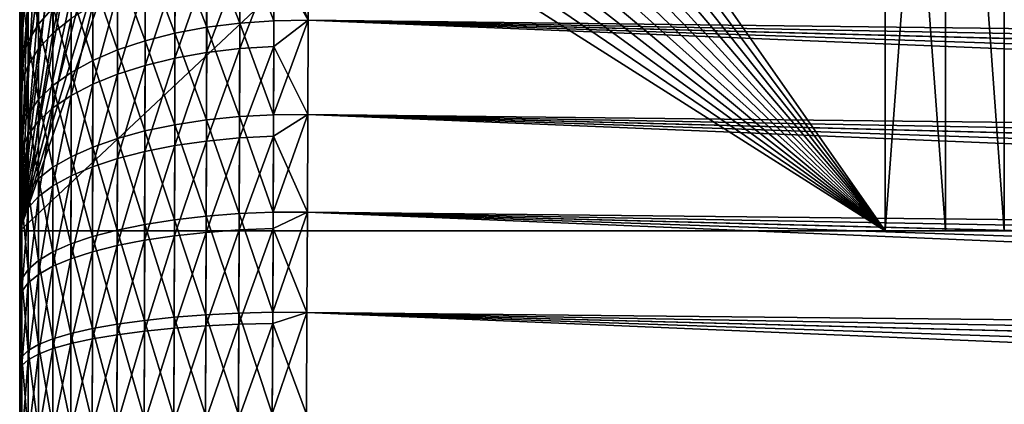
# Model space of a CAD drawing. Header units: metres. Extents: x -2 to 85, y -75 to 96.
# Tile 404 of 444: x -1.5 to 0.266, y 73.189 to 73.879. Entities that reach past the tile are written whole.
import ezdxf

# ---------------------------------------------------------------- set-up
doc = ezdxf.new("R2010")
doc.units = ezdxf.units.M
doc.layers.add('solid_20204500', color=7, linetype='CONTINUOUS')

msp = doc.modelspace()

# ---------------------------------------------------------------- linework, layer by layer
at = {"layer": 'solid_20204500'}
for points in [[(-0.986686, 74.986557, 5.973098), (0.052336, 74.959351, 5.918645), (-1.5, 73.5, 6)], [(-1.053399, 74.983864, 5.976594), (-0.986686, 74.986557, 5.973098), (-1.5, 73.5, 6)], [(-0.986686, 74.986557, -5.973098), (-1.0534, 74.983864, -5.976594), (0.052336, 73.5, -5.918645)], [(-0.986686, 74.986557, -5.973098), (0.052336, 73.5, -5.918645), (0.052336, 74.959351, -5.918645)], [(-1.118712, 74.972427, 5.980018), (-1.053399, 74.983864, 5.976594), (-1.5, 73.5, 6)], [(-1.182203, 74.952354, 5.983345), (-1.118712, 74.972427, 5.980018), (-1.5, 73.5, 6)], [(-1.118709, 74.972427, -5.980017), (-1.182194, 74.952362, -5.983345), (0.052336, 73.5, -5.918645)], [(-1.0534, 74.983864, -5.976594), (-1.118709, 74.972427, -5.980017), (0.052336, 73.5, -5.918645)], [(0.052336, 74.959351, 5.918645), (0.052336, 73.5, 5.918645), (-1.5, 73.5, 6)], [(-1.24244, 74.924011, 5.986502), (-1.182203, 74.952354, 5.983345), (-1.5, 73.5, 6)], [(-1.182194, 74.952362, -5.983345), (-1.242427, 74.924019, -5.986501), (0.052336, 73.5, -5.918645)], [(0.16041, 74.95652, 5.907054), (0.052336, 73.5, 5.918645), (0.052336, 74.959351, 5.918645)], [(0.160363, 73.5, -5.907063), (0.052336, 74.959351, -5.918645), (0.052336, 73.5, -5.918645)], [(0.160363, 73.5, -5.907063), (0.160409, 74.95652, -5.907055), (0.052336, 74.959351, -5.918645)], [(0.160363, 73.5, 5.907063), (0.052336, 73.5, 5.918645), (0.16041, 74.95652, 5.907054)], [(0.265954, 73.5, 5.883989), (0.160363, 73.5, 5.907063), (0.16041, 74.95652, 5.907054)], [(0.160363, 73.5, -5.907063), (0.265954, 73.5, -5.883989), (0.160409, 74.95652, -5.907055)], [(0.265954, 73.5, -5.883989), (0.266029, 74.953758, -5.883968), (0.160409, 74.95652, -5.907055)], [(0.265954, 73.5, 5.883989), (0.16041, 74.95652, 5.907054), (0.266033, 74.953758, 5.883967)], [(0.368849, 73.5, 5.849504), (0.265954, 73.5, 5.883989), (0.266033, 74.953758, 5.883967)], [(0.265954, 73.5, -5.883989), (0.368849, 73.5, -5.849504), (0.266029, 74.953758, -5.883968)], [(-1.298255, 74.888023, 5.989427), (-1.24244, 74.924011, 5.986502), (-1.5, 73.5, 6)], [(-1.242427, 74.924019, -5.986501), (-1.298239, 74.888031, -5.989426), (0.052336, 73.5, -5.918645)], [(-1.348912, 74.844872, 5.992082), (-1.298255, 74.888023, 5.989427), (-1.5, 73.5, 6)], [(-1.298239, 74.888031, -5.989426), (-1.348896, 74.844887, -5.992081), (0.052336, 73.5, -5.918645)], [(-1.393359, 74.795364, 5.994411), (-1.348912, 74.844872, 5.992082), (-1.5, 73.5, 6)], [(-1.348896, 74.844887, -5.992081), (-1.393346, 74.795387, -5.994411), (0.052336, 73.5, -5.918645)], [(-1.430772, 74.740547, 5.996372), (-1.393359, 74.795364, 5.994411), (-1.5, 73.5, 6)], [(-1.393346, 74.795387, -5.994411), (-1.430762, 74.740562, -5.996371), (0.052336, 73.5, -5.918645)], [(-1.460661, 74.681137, 5.997938), (-1.430772, 74.740547, 5.996372), (-1.5, 73.5, 6)], [(-1.430762, 74.740562, -5.996371), (-1.460655, 74.681152, -5.997938), (0.052336, 73.5, -5.918645)], [(-1.482372, 74.618279, 5.999076), (-1.460661, 74.681137, 5.997938), (-1.5, 73.5, 6)], [(-1.460655, 74.681152, -5.997938), (-1.48237, 74.618286, -5.999076), (0.052336, 73.5, -5.918645)], [(-1.495528, 74.553383, 5.999766), (-1.482372, 74.618279, 5.999076), (-1.5, 73.5, 6)], [(-1.48237, 74.618286, -5.999076), (-1.495528, 74.553391, -5.999765), (0.052336, 73.5, -5.918645)], [(-1.495528, 74.553391, -5.999765), (-1.5, 74.486885, -6), (0.052336, 73.5, -5.918645)], [(-1.5, 74.486885, 6), (-1.495528, 74.553383, 5.999766), (-1.5, 73.5, 6)], [(-1.5, 74.486732, 39.49358), (-1.5, 74.486885, 6), (-1.5, 73.5, 6)], [(-1.5, 74.486885, -6), (-1.5, 73.5, -6), (0.052336, 73.5, -5.918645)], [(-1.5, 73.560516, -74.372887), (-1.5, 73.5, -6), (-1.5, 74.486885, -6)], [(-1.5, 73.627815, -74.343109), (-1.5, 73.560516, -74.372887), (-1.5, 74.486885, -6)], [(-1.5, 73.693642, -74.30999), (-1.5, 73.627815, -74.343109), (-1.5, 74.486885, -6)], [(-1.5, 73.757813, -74.273666), (-1.5, 73.693642, -74.30999), (-1.5, 74.486885, -6)], [(-1.5, 73.819962, -74.234329), (-1.5, 73.757813, -74.273666), (-1.5, 74.486885, -6)], [(-1.5, 73.88028, -74.191872), (-1.5, 73.819962, -74.234329), (-1.5, 74.486885, -6)], [(-1.5, 74.486732, 72.987152), (-1.5, 74.486732, 39.49358), (-1.5, 73.5, 6)], [(-1.5, 74.485001, 73.060341), (-1.5, 74.486732, 72.987152), (-1.5, 73.5, 6)], [(-1.5, 74.479675, 73.133217), (-1.5, 74.485001, 73.060341), (-1.5, 73.5, 6)], [(-1.5, 74.470757, 73.205803), (-1.5, 74.479675, 73.133217), (-1.5, 73.5, 6)], [(-1.5, 74.458206, 73.278343), (-1.5, 74.470757, 73.205803), (-1.5, 73.5, 6)], [(-1.5, 74.442078, 73.350494), (-1.5, 74.458206, 73.278343), (-1.5, 73.5, 6)], [(-1.5, 74.422493, 73.421539), (-1.5, 74.442078, 73.350494), (-1.5, 73.5, 6)], [(-1.5, 74.399406, 73.491592), (-1.5, 74.422493, 73.421539), (-1.5, 73.5, 6)], [(-1.5, 74.372887, 73.560516), (-1.5, 74.399406, 73.491592), (-1.5, 73.5, 6)], [(-1.5, 74.343109, 73.627815), (-1.5, 74.372887, 73.560516), (-1.5, 73.5, 6)], [(-1.5, 74.30999, 73.693642), (-1.5, 74.343109, 73.627815), (-1.5, 73.5, 6)], [(-1.5, 74.273666, 73.757813), (-1.5, 74.30999, 73.693642), (-1.5, 73.5, 6)], [(-1.5, 74.234329, 73.819962), (-1.5, 74.273666, 73.757813), (-1.5, 73.5, 6)], [(-1.5, 74.191864, 73.88028), (-1.5, 74.234329, 73.819962), (-1.5, 73.5, 6)], [(-1.5, 74.146484, 73.938484), (-1.5, 74.191864, 73.88028), (-1.5, 73.5, 6)], [(10.220268, 73.747993, -74.392685), (-0.981826, 74.039825, -74.686951), (-0.981482, 74.192375, -74.58242)], [(10.220718, 73.825363, -74.342155), (10.220268, 73.747993, -74.392685), (-0.981482, 74.192375, -74.58242)], [(10.221068, 73.900253, -74.288147), (10.220718, 73.825363, -74.342155), (-0.981482, 74.192375, -74.58242)], [(-1.5, 74.098442, 73.994202), (-1.5, 74.146484, 73.938484), (-1.5, 73.5, 6)], [(-1.5, 74.047585, 74.047607), (-1.5, 74.098442, 73.994202), (-1.5, 73.5, 6)], [(-1.5, 73.994179, 74.098457), (-1.5, 74.047585, 74.047607), (-1.5, 73.5, 6)], [(-1.104698, 74.033585, -74.677383), (-1.105083, 73.873215, -74.766823), (-1.164226, 74.024811, -74.663208)], [(-1.043988, 73.877342, -74.775116), (-1.105083, 73.873215, -74.766823), (-1.104698, 74.033585, -74.677383)], [(-1.043559, 74.038437, -74.685226), (-1.043988, 73.877342, -74.775116), (-1.104698, 74.033585, -74.677383)], [(-0.982339, 73.878242, -74.776962), (-1.043988, 73.877342, -74.775116), (-1.043559, 74.038437, -74.685226)], [(-0.982339, 73.878242, 74.776962), (-0.981826, 74.039833, 74.686951), (-1.043687, 73.985687, 74.71682)], [(-0.981826, 74.039825, -74.686951), (-0.982339, 73.878242, -74.776962), (-1.043559, 74.038437, -74.685226)], [(10.220251, 73.745155, 74.39444), (-0.981826, 74.039833, 74.686951), (-0.982339, 73.878242, 74.776962)], [(10.21907, 73.586403, -74.482903), (-0.982339, 73.878242, -74.776962), (-0.981826, 74.039825, -74.686951)], [(10.220705, 73.822639, 74.344017), (10.221059, 73.897675, 74.290092), (-0.981826, 74.039833, 74.686951)], [(10.220251, 73.745155, 74.39444), (10.220705, 73.822639, 74.344017), (-0.981826, 74.039833, 74.686951)], [(10.219718, 73.668297, -74.439636), (10.21907, 73.586403, -74.482903), (-0.981826, 74.039825, -74.686951)], [(10.220268, 73.747993, -74.392685), (10.219718, 73.668297, -74.439636), (-0.981826, 74.039825, -74.686951)], [(-1.407549, 74.012909, 74.452156), (-1.440214, 73.982811, 74.409149), (-1.440265, 73.855072, 74.49054)], [(-1.407627, 73.88131, 74.535995), (-1.407549, 74.012909, 74.452156), (-1.440265, 73.855072, 74.49054)], [(-1.164226, 74.024811, -74.663208), (-1.164565, 73.865768, -74.751869), (-1.221219, 74.012215, -74.642868)], [(-1.105083, 73.873215, -74.766823), (-1.164565, 73.865768, -74.751869), (-1.164226, 74.024811, -74.663208)], [(-1.466128, 73.999443, -74.327705), (-1.466154, 73.871414, -74.415398), (-1.484879, 73.963951, -74.280701)], [(-1.440244, 73.90094, -74.463097), (-1.466154, 73.871414, -74.415398), (-1.466128, 73.999443, -74.327705)], [(-1.274835, 73.99601, -74.616692), (-1.275075, 73.84137, -74.70285), (-1.324278, 73.976471, -74.585121)], [(-1.221509, 73.855095, -74.730423), (-1.275075, 73.84137, -74.70285), (-1.274835, 73.99601, -74.616692)], [(-1.221219, 74.012215, -74.642868), (-1.221509, 73.855095, -74.730423), (-1.274835, 73.99601, -74.616692)], [(-1.164565, 73.865768, -74.751869), (-1.221509, 73.855095, -74.730423), (-1.221219, 74.012215, -74.642868)], [(-1.5, 73.938461, 74.1465), (-1.5, 73.994179, 74.098457), (-1.5, 73.5, 6)], [(-1.440214, 73.982811, 74.409149), (-1.466137, 73.95063, 74.36319), (-1.466166, 73.827034, 74.441956)], [(-1.440265, 73.855072, 74.49054), (-1.440214, 73.982811, 74.409149), (-1.466166, 73.827034, 74.441956)], [(-1.104812, 73.981071, 74.708824), (-1.164327, 73.972733, 74.694382), (-1.164678, 73.820229, 74.773834)], [(-1.105212, 73.827293, 74.788986), (-1.104812, 73.981071, 74.708824), (-1.164678, 73.820229, 74.773834)], [(-1.043687, 73.985687, 74.71682), (-1.104812, 73.981071, 74.708824), (-1.105212, 73.827293, 74.788986)], [(-1.044131, 73.831215, 74.797394), (-1.043687, 73.985687, 74.71682), (-1.105212, 73.827293, 74.788986)], [(-0.982339, 73.878242, 74.776962), (-1.043687, 73.985687, 74.71682), (-1.044131, 73.831215, 74.797394)], [(-1.484879, 73.963951, -74.280701), (-1.484891, 73.840424, -74.365334), (-1.496234, 73.927338, -74.232201)], [(-1.466154, 73.871414, -74.415398), (-1.484891, 73.840424, -74.365334), (-1.484879, 73.963951, -74.280701)], [(-1.324278, 73.976471, -74.585121), (-1.324469, 73.824821, -74.669609), (-1.368755, 73.953873, -74.548622)], [(-1.275075, 73.84137, -74.70285), (-1.324469, 73.824821, -74.669609), (-1.324278, 73.976471, -74.585121)], [(-1.221306, 73.960762, 74.673645), (-1.274907, 73.945374, 74.64698), (-1.275156, 73.797081, 74.72419)], [(-1.221606, 73.810104, 74.752113), (-1.221306, 73.960762, 74.673645), (-1.275156, 73.797081, 74.72419)], [(-1.164327, 73.972733, 74.694382), (-1.221306, 73.960762, 74.673645), (-1.221606, 73.810104, 74.752113)], [(-1.164678, 73.820229, 74.773834), (-1.164327, 73.972733, 74.694382), (-1.221606, 73.810104, 74.752113)], [(-1.466137, 73.95063, 74.36319), (-1.484883, 73.916855, 74.314941), (-1.484896, 73.797607, 74.390968)], [(-1.466166, 73.827034, 74.441956), (-1.466137, 73.95063, 74.36319), (-1.484896, 73.797607, 74.390968)], [(-1.368755, 73.953873, -74.548622), (-1.3689, 73.805687, -74.631172), (-1.407595, 73.928558, -74.507729)], [(-1.324469, 73.824821, -74.669609), (-1.3689, 73.805687, -74.631172), (-1.368755, 73.953873, -74.548622)], [(-1.274907, 73.945374, 74.64698), (-1.324335, 73.926811, 74.61483), (-1.324533, 73.781395, 74.690536)], [(-1.275156, 73.797081, 74.72419), (-1.274907, 73.945374, 74.64698), (-1.324533, 73.781395, 74.690536)], [(-1.5, 73.880264, 74.191887), (-1.5, 73.938461, 74.1465), (-1.5, 73.5, 6)], [(-1.496234, 73.927338, -74.232201), (-1.496237, 73.808449, -74.313675), (-1.5, 73.88028, -74.191872)], [(-1.484891, 73.840424, -74.365334), (-1.496237, 73.808449, -74.313675), (-1.496234, 73.927338, -74.232201)], [(-1.407595, 73.928558, -74.507729), (-1.407699, 73.784264, -74.588127), (-1.440244, 73.90094, -74.463097)], [(-1.3689, 73.805687, -74.631172), (-1.407699, 73.784264, -74.588127), (-1.407595, 73.928558, -74.507729)], [(-1.324335, 73.926811, 74.61483), (-1.368799, 73.90535, 74.577644), (-1.368949, 73.76326, 74.651627)], [(-1.324533, 73.781395, 74.690536), (-1.324335, 73.926811, 74.61483), (-1.368949, 73.76326, 74.651627)], [(-1.484883, 73.916855, 74.314941), (-1.496235, 73.882011, 74.265167), (-1.496239, 73.767242, 74.338356)], [(-1.484896, 73.797607, 74.390968), (-1.484883, 73.916855, 74.314941), (-1.496239, 73.767242, 74.338356)], [(-1.440244, 73.90094, -74.463097), (-1.440312, 73.76088, -74.541153), (-1.466154, 73.871414, -74.415398)], [(-1.407699, 73.784264, -74.588127), (-1.440312, 73.76088, -74.541153), (-1.440244, 73.90094, -74.463097)], [(-1.368799, 73.90535, 74.577644), (-1.407627, 73.88131, 74.535995), (-1.407734, 73.742943, 74.60804)], [(-1.368949, 73.76326, 74.651627), (-1.368799, 73.90535, 74.577644), (-1.407734, 73.742943, 74.60804)], [(-1.496235, 73.882011, 74.265167), (-1.5, 73.880264, 74.191887), (-1.5, 73.819946, 74.234344)], [(-1.496235, 73.882011, 74.265167), (-1.5, 73.819946, 74.234344), (-1.5, 73.75779, 74.273682)], [(-1.496239, 73.767242, 74.338356), (-1.496235, 73.882011, 74.265167), (-1.5, 73.75779, 74.273682)], [(-1.496237, 73.808449, -74.313675), (-1.5, 73.819962, -74.234329), (-1.5, 73.88028, -74.191872)], [(-1.5, 73.819946, 74.234344), (-1.5, 73.880264, 74.191887), (-1.5, 73.5, 6)], [(-1.407627, 73.88131, 74.535995), (-1.440265, 73.855072, 74.49054), (-1.440335, 73.720772, 74.560486)], [(-1.407734, 73.742943, 74.60804), (-1.407627, 73.88131, 74.535995), (-1.440335, 73.720772, 74.560486)], [(-1.105083, 73.873215, -74.766823), (-1.105592, 73.705284, -74.840996), (-1.164565, 73.865768, -74.751869)], [(-1.044554, 73.708656, -74.849686), (-1.105592, 73.705284, -74.840996), (-1.105083, 73.873215, -74.766823)], [(-1.043988, 73.877342, -74.775116), (-1.044554, 73.708656, -74.849686), (-1.105083, 73.873215, -74.766823)], [(-0.982339, 73.878242, -74.776962), (-1.044554, 73.708656, -74.849686), (-1.043988, 73.877342, -74.775116)], [(-0.982339, 73.878242, -74.776962), (-0.983001, 73.709045, -74.851646), (-1.044554, 73.708656, -74.849686)], [(-0.983001, 73.709045, 74.851646), (-0.982339, 73.878242, 74.776962), (-1.044131, 73.831215, 74.797394)], [(10.219048, 73.583488, 74.48436), (-0.982339, 73.878242, 74.776962), (-0.983001, 73.709045, 74.851646)], [(10.217485, 73.417038, -74.557854), (-0.983001, 73.709045, -74.851646), (-0.982339, 73.878242, -74.776962)], [(10.219698, 73.665398, 74.441254), (10.220251, 73.745155, 74.39444), (-0.982339, 73.878242, 74.776962)], [(10.219048, 73.583488, 74.48436), (10.219698, 73.665398, 74.441254), (-0.982339, 73.878242, 74.776962)], [(10.218326, 73.502556, -74.522354), (10.217485, 73.417038, -74.557854), (-0.982339, 73.878242, -74.776962)], [(10.21907, 73.586403, -74.482903), (10.218326, 73.502556, -74.522354), (-0.982339, 73.878242, -74.776962)], [(-1.466154, 73.871414, -74.415398), (-1.466193, 73.735893, -74.490944), (-1.484891, 73.840424, -74.365334)], [(-1.440265, 73.855072, 74.49054), (-1.466166, 73.827034, 74.441956), (-1.466206, 73.69709, 74.509666)], [(-1.440335, 73.720772, 74.560486), (-1.440265, 73.855072, 74.49054), (-1.466206, 73.69709, 74.509666)], [(-1.440312, 73.76088, -74.541153), (-1.466193, 73.735893, -74.490944), (-1.466154, 73.871414, -74.415398)], [(-1.221509, 73.855095, -74.730423), (-1.221891, 73.690575, -74.803009), (-1.275075, 73.84137, -74.70285)], [(-1.165012, 73.699242, -74.825378), (-1.221891, 73.690575, -74.803009), (-1.221509, 73.855095, -74.730423)], [(-1.164565, 73.865768, -74.751869), (-1.165012, 73.699242, -74.825378), (-1.221509, 73.855095, -74.730423)], [(-1.105592, 73.705284, -74.840996), (-1.165012, 73.699242, -74.825378), (-1.164565, 73.865768, -74.751869)], [(-1.484891, 73.840424, -74.365334), (-1.484908, 73.709671, -74.438255), (-1.496237, 73.808449, -74.313675)], [(-1.466193, 73.735893, -74.490944), (-1.484908, 73.709671, -74.438255), (-1.484891, 73.840424, -74.365334)], [(-1.275075, 73.84137, -74.70285), (-1.275392, 73.679443, -74.774269), (-1.324469, 73.824821, -74.669609)], [(-1.221891, 73.690575, -74.803009), (-1.275392, 73.679443, -74.774269), (-1.275075, 73.84137, -74.70285)], [(-1.496237, 73.808449, -74.313675), (-1.5, 73.757813, -74.273666), (-1.5, 73.819962, -74.234329)], [(-1.5, 73.75779, 74.273682), (-1.5, 73.819946, 74.234344), (-1.5, 73.5, 6)], [(-1.466166, 73.827034, 74.441956), (-1.484896, 73.797607, 74.390968), (-1.484915, 73.672226, 74.456322)], [(-1.466206, 73.69709, 74.509666), (-1.466166, 73.827034, 74.441956), (-1.484915, 73.672226, 74.456322)], [(-1.324469, 73.824821, -74.669609), (-1.324721, 73.666031, -74.739632), (-1.3689, 73.805687, -74.631172)], [(-1.275392, 73.679443, -74.774269), (-1.324721, 73.666031, -74.739632), (-1.324469, 73.824821, -74.669609)], [(-1.164678, 73.820229, 74.773834), (-1.221606, 73.810104, 74.752113), (-1.221988, 73.65316, 74.817017)], [(-1.165126, 73.661369, 74.839569), (-1.164678, 73.820229, 74.773834), (-1.221988, 73.65316, 74.817017)], [(-1.105212, 73.827293, 74.788986), (-1.164678, 73.820229, 74.773834), (-1.165126, 73.661369, 74.839569)], [(-1.105722, 73.667099, 74.855316), (-1.105212, 73.827293, 74.788986), (-1.165126, 73.661369, 74.839569)], [(-1.044131, 73.831215, 74.797394), (-1.105212, 73.827293, 74.788986), (-1.105722, 73.667099, 74.855316)], [(-1.044698, 73.670288, 74.86409), (-1.044131, 73.831215, 74.797394), (-1.105722, 73.667099, 74.855316)], [(-0.983001, 73.709045, 74.851646), (-1.044131, 73.831215, 74.797394), (-1.044698, 73.670288, 74.86409)], [(-1.496237, 73.808449, -74.313675), (-1.496242, 73.68261, -74.383888), (-1.5, 73.757813, -74.273666)], [(-1.484908, 73.709671, -74.438255), (-1.496242, 73.68261, -74.383888), (-1.496237, 73.808449, -74.313675)], [(-1.3689, 73.805687, -74.631172), (-1.369092, 73.650528, -74.6996), (-1.407699, 73.784264, -74.588127)], [(-1.324721, 73.666031, -74.739632), (-1.369092, 73.650528, -74.6996), (-1.3689, 73.805687, -74.631172)], [(-1.221606, 73.810104, 74.752113), (-1.275156, 73.797081, 74.72419), (-1.275472, 73.642624, 74.788048)], [(-1.221988, 73.65316, 74.817017), (-1.221606, 73.810104, 74.752113), (-1.275472, 73.642624, 74.788048)], [(-1.484896, 73.797607, 74.390968), (-1.496239, 73.767242, 74.338356), (-1.496243, 73.646576, 74.401291)], [(-1.484915, 73.672226, 74.456322), (-1.484896, 73.797607, 74.390968), (-1.496243, 73.646576, 74.401291)], [(-1.407699, 73.784264, -74.588127), (-1.407836, 73.633171, -74.65477), (-1.440312, 73.76088, -74.541153)], [(-1.369092, 73.650528, -74.6996), (-1.407836, 73.633171, -74.65477), (-1.407699, 73.784264, -74.588127)], [(-1.275156, 73.797081, 74.72419), (-1.324533, 73.781395, 74.690536), (-1.324786, 73.629921, 74.753143)], [(-1.275472, 73.642624, 74.788048), (-1.275156, 73.797081, 74.72419), (-1.324786, 73.629921, 74.753143)], [(-1.496239, 73.767242, 74.338356), (-1.5, 73.75779, 74.273682), (-1.5, 73.693619, 74.310005)], [(-1.496239, 73.767242, 74.338356), (-1.5, 73.693619, 74.310005), (-1.5, 73.627792, 74.343124)], [(-1.496243, 73.646576, 74.401291), (-1.496239, 73.767242, 74.338356), (-1.5, 73.627792, 74.343124)], [(-1.324533, 73.781395, 74.690536), (-1.368949, 73.76326, 74.651627), (-1.369142, 73.615242, 74.712799)], [(-1.324786, 73.629921, 74.753143), (-1.324533, 73.781395, 74.690536), (-1.369142, 73.615242, 74.712799)], [(-1.496242, 73.68261, -74.383888), (-1.5, 73.693642, -74.30999), (-1.5, 73.757813, -74.273666)], [(-1.5, 73.693619, 74.310005), (-1.5, 73.75779, 74.273682), (-1.5, 73.5, 6)], [(-1.440312, 73.76088, -74.541153), (-1.440402, 73.614227, -74.605858), (-1.466193, 73.735893, -74.490944)], [(-1.407836, 73.633171, -74.65477), (-1.440402, 73.614227, -74.605858), (-1.440312, 73.76088, -74.541153)], [(-1.368949, 73.76326, 74.651627), (-1.407734, 73.742943, 74.60804), (-1.407872, 73.598808, 74.667625)], [(-1.369142, 73.615242, 74.712799), (-1.368949, 73.76326, 74.651627), (-1.407872, 73.598808, 74.667625)], [(-1.466193, 73.735893, -74.490944), (-1.466244, 73.593987, -74.553589), (-1.484908, 73.709671, -74.438255)], [(-1.440402, 73.614227, -74.605858), (-1.466244, 73.593987, -74.553589), (-1.466193, 73.735893, -74.490944)], [(-1.407734, 73.742943, 74.60804), (-1.440335, 73.720772, 74.560486), (-1.440425, 73.580879, 74.618347)], [(-1.407872, 73.598808, 74.667625), (-1.407734, 73.742943, 74.60804), (-1.440425, 73.580879, 74.618347)], [(-1.440335, 73.720772, 74.560486), (-1.466206, 73.69709, 74.509666), (-1.466258, 73.561714, 74.565681)], [(-1.440425, 73.580879, 74.618347), (-1.440335, 73.720772, 74.560486), (-1.466258, 73.561714, 74.565681)], [(-1.484908, 73.709671, -74.438255), (-1.484932, 73.572746, -74.498726), (-1.496242, 73.68261, -74.383888)], [(-1.466206, 73.69709, 74.509666), (-1.484915, 73.672226, 74.456322), (-1.484938, 73.541611, 74.510406)], [(-1.466258, 73.561714, 74.565681), (-1.466206, 73.69709, 74.509666), (-1.484938, 73.541611, 74.510406)], [(-1.466244, 73.593987, -74.553589), (-1.484932, 73.572746, -74.498726), (-1.484908, 73.709671, -74.438255)], [(-1.165012, 73.699242, -74.825378), (-1.165565, 73.526596, -74.883041), (-1.221891, 73.690575, -74.803009)], [(-1.106222, 73.531189, -74.8992), (-1.165565, 73.526596, -74.883041), (-1.165012, 73.699242, -74.825378)], [(-1.105592, 73.705284, -74.840996), (-1.106222, 73.531189, -74.8992), (-1.165012, 73.699242, -74.825378)], [(-1.045254, 73.53376, -74.908234), (-1.106222, 73.531189, -74.8992), (-1.105592, 73.705284, -74.840996)], [(-1.044554, 73.708656, -74.849686), (-1.045254, 73.53376, -74.908234), (-1.105592, 73.705284, -74.840996)], [(-0.983001, 73.709045, -74.851646), (-1.045254, 73.53376, -74.908234), (-1.044554, 73.708656, -74.849686)], [(-0.983001, 73.709045, -74.851646), (-0.983787, 73.533707, -74.91037), (-1.045254, 73.53376, -74.908234)], [(-0.983787, 73.533707, 74.91037), (-0.983001, 73.709045, 74.851646), (-1.044698, 73.670288, 74.86409)], [(10.217459, 73.414261, 74.558929), (-0.983001, 73.709045, 74.851646), (-0.983787, 73.533707, 74.91037)], [(10.21553, 73.241623, -74.616768), (-0.983787, 73.533707, -74.91037), (-0.983001, 73.709045, -74.851646)], [(10.218301, 73.499687, 74.523621), (10.219048, 73.583488, 74.48436), (-0.983001, 73.709045, 74.851646)], [(10.217459, 73.414261, 74.558929), (10.218301, 73.499687, 74.523621), (-0.983001, 73.709045, 74.851646)], [(10.216554, 73.329994, -74.589348), (10.21553, 73.241623, -74.616768), (-0.983001, 73.709045, -74.851646)], [(10.217485, 73.417038, -74.557854), (10.216554, 73.329994, -74.589348), (-0.983001, 73.709045, -74.851646)], [(-1.496242, 73.68261, -74.383888), (-1.5, 73.627815, -74.343109), (-1.5, 73.693642, -74.30999)], [(-1.5, 73.627792, 74.343124), (-1.5, 73.693619, 74.310005), (-1.5, 73.5, 6)], [(-1.496242, 73.68261, -74.383888), (-1.496247, 73.550835, -74.442139), (-1.5, 73.627815, -74.343109)], [(-1.484932, 73.572746, -74.498726), (-1.496247, 73.550835, -74.442139), (-1.496242, 73.68261, -74.383888)], [(-1.275392, 73.679443, -74.774269), (-1.275783, 73.511581, -74.830261), (-1.324721, 73.666031, -74.739632)], [(-1.222363, 73.52002, -74.859932), (-1.275783, 73.511581, -74.830261), (-1.275392, 73.679443, -74.774269)], [(-1.221891, 73.690575, -74.803009), (-1.222363, 73.52002, -74.859932), (-1.275392, 73.679443, -74.774269)], [(-1.165565, 73.526596, -74.883041), (-1.222363, 73.52002, -74.859932), (-1.221891, 73.690575, -74.803009)], [(-1.484915, 73.672226, 74.456322), (-1.496243, 73.646576, 74.401291), (-1.496249, 73.520866, 74.453384)], [(-1.484938, 73.541611, 74.510406), (-1.484915, 73.672226, 74.456322), (-1.496249, 73.520866, 74.453384)], [(-1.324721, 73.666031, -74.739632), (-1.325033, 73.501419, -74.794525), (-1.369092, 73.650528, -74.6996)], [(-1.275783, 73.511581, -74.830261), (-1.325033, 73.501419, -74.794525), (-1.324721, 73.666031, -74.739632)], [(-1.165126, 73.661369, 74.839569), (-1.221988, 73.65316, 74.817017), (-1.222451, 73.491127, 74.867867)], [(-1.165667, 73.497345, 74.891075), (-1.165126, 73.661369, 74.839569), (-1.222451, 73.491127, 74.867867)], [(-1.105722, 73.667099, 74.855316), (-1.165126, 73.661369, 74.839569), (-1.165667, 73.497345, 74.891075)], [(-1.106338, 73.501694, 74.907318), (-1.105722, 73.667099, 74.855316), (-1.165667, 73.497345, 74.891075)], [(-1.044698, 73.670288, 74.86409), (-1.105722, 73.667099, 74.855316), (-1.106338, 73.501694, 74.907318)], [(-1.045383, 73.504128, 74.916405), (-1.044698, 73.670288, 74.86409), (-1.106338, 73.501694, 74.907318)], [(-0.983787, 73.533707, 74.91037), (-1.044698, 73.670288, 74.86409), (-1.045383, 73.504128, 74.916405)], [(-1.496243, 73.646576, 74.401291), (-1.5, 73.627792, 74.343124), (-1.5, 73.560493, 74.372902)], [(-1.496249, 73.520866, 74.453384), (-1.496243, 73.646576, 74.401291), (-1.5, 73.560493, 74.372902)], [(-1.369092, 73.650528, -74.6996), (-1.36933, 73.489677, -74.753242), (-1.407836, 73.633171, -74.65477)], [(-1.325033, 73.501419, -74.794525), (-1.36933, 73.489677, -74.753242), (-1.369092, 73.650528, -74.6996)], [(-1.275472, 73.642624, 74.788048), (-1.324786, 73.629921, 74.753143), (-1.325091, 73.473534, 74.802177)], [(-1.275855, 73.483147, 74.838066), (-1.275472, 73.642624, 74.788048), (-1.325091, 73.473534, 74.802177)], [(-1.221988, 73.65316, 74.817017), (-1.275472, 73.642624, 74.788048), (-1.275855, 73.483147, 74.838066)], [(-1.222451, 73.491127, 74.867867), (-1.221988, 73.65316, 74.817017), (-1.275855, 73.483147, 74.838066)], [(-1.496247, 73.550835, -74.442139), (-1.5, 73.560516, -74.372887), (-1.5, 73.627815, -74.343109)], [(-1.5, 73.560493, 74.372902), (-1.5, 73.627792, 74.343124), (-1.5, 73.5, 6)], [(-1.407836, 73.633171, -74.65477), (-1.408006, 73.476532, -74.707016), (-1.440402, 73.614227, -74.605858)], [(-1.36933, 73.489677, -74.753242), (-1.408006, 73.476532, -74.707016), (-1.407836, 73.633171, -74.65477)], [(-1.324786, 73.629921, 74.753143), (-1.369142, 73.615242, 74.712799), (-1.369374, 73.462425, 74.760712)], [(-1.325091, 73.473534, 74.802177), (-1.324786, 73.629921, 74.753143), (-1.369374, 73.462425, 74.760712)], [(-1.440402, 73.614227, -74.605858), (-1.440513, 73.462189, -74.656593), (-1.466244, 73.593987, -74.553589)], [(-1.408006, 73.476532, -74.707016), (-1.440513, 73.462189, -74.656593), (-1.440402, 73.614227, -74.605858)], [(-1.369142, 73.615242, 74.712799), (-1.407872, 73.598808, 74.667625), (-1.408038, 73.449997, 74.714302)], [(-1.369374, 73.462425, 74.760712), (-1.369142, 73.615242, 74.712799), (-1.408038, 73.449997, 74.714302)], [(-1.466244, 73.593987, -74.553589), (-1.466308, 73.446869, -74.602722), (-1.484932, 73.572746, -74.498726)], [(-1.440513, 73.462189, -74.656593), (-1.466308, 73.446869, -74.602722), (-1.466244, 73.593987, -74.553589)], [(-1.407872, 73.598808, 74.667625), (-1.440425, 73.580879, 74.618347), (-1.440534, 73.436432, 74.663673)], [(-1.408038, 73.449997, 74.714302), (-1.407872, 73.598808, 74.667625), (-1.440534, 73.436432, 74.663673)], [(-1.484932, 73.572746, -74.498726), (-1.48496, 73.430794, -74.546188), (-1.496247, 73.550835, -74.442139)], [(-1.466308, 73.446869, -74.602722), (-1.48496, 73.430794, -74.546188), (-1.484932, 73.572746, -74.498726)], [(-1.440425, 73.580879, 74.618347), (-1.466258, 73.561714, 74.565681), (-1.46632, 73.421944, 74.609573)], [(-1.440534, 73.436432, 74.663673), (-1.440425, 73.580879, 74.618347), (-1.46632, 73.421944, 74.609573)], [(-1.5, 73.560516, -74.372887), (-1.5, 73.491585, -74.399406), (-1.5, 73.5, -6)], [(-1.496247, 73.550835, -74.442139), (-1.5, 73.491585, -74.399406), (-1.5, 73.560516, -74.372887)], [(-1.5, 73.491562, 74.399422), (-1.5, 73.560493, 74.372902), (-1.5, 73.5, 6)], [(-1.496249, 73.520866, 74.453384), (-1.5, 73.560493, 74.372902), (-1.5, 73.491562, 74.399422)], [(-1.466258, 73.561714, 74.565681), (-1.484938, 73.541611, 74.510406), (-1.484966, 73.406738, 74.552803)], [(-1.46632, 73.421944, 74.609573), (-1.466258, 73.561714, 74.565681), (-1.484966, 73.406738, 74.552803)], [(-1.496247, 73.550835, -74.442139), (-1.496255, 73.414207, -74.487869), (-1.5, 73.491585, -74.399406)], [(-1.484938, 73.541611, 74.510406), (-1.496249, 73.520866, 74.453384), (-1.496256, 73.39106, 74.494247)], [(-1.484966, 73.406738, 74.552803), (-1.484938, 73.541611, 74.510406), (-1.496256, 73.39106, 74.494247)], [(-1.48496, 73.430794, -74.546188), (-1.496255, 73.414207, -74.487869), (-1.496247, 73.550835, -74.442139)], [(-1.496249, 73.520866, 74.453384), (-1.5, 73.491562, 74.399422), (-1.5, 73.421509, 74.422508)], [(-1.496256, 73.39106, 74.494247), (-1.496249, 73.520866, 74.453384), (-1.5, 73.421509, 74.422508)], [(-1.222363, 73.52002, -74.859932), (-1.222921, 73.344933, -74.900848), (-1.275783, 73.511581, -74.830261)], [(-1.166217, 73.34935, -74.924507), (-1.222921, 73.344933, -74.900848), (-1.222363, 73.52002, -74.859932)], [(-1.165565, 73.526596, -74.883041), (-1.166217, 73.34935, -74.924507), (-1.222363, 73.52002, -74.859932)], [(-1.106965, 73.352448, -74.941093), (-1.166217, 73.34935, -74.924507), (-1.165565, 73.526596, -74.883041)], [(-1.106222, 73.531189, -74.8992), (-1.106965, 73.352448, -74.941093), (-1.165565, 73.526596, -74.883041)], [(-1.046081, 73.354195, -74.950409), (-1.106965, 73.352448, -74.941093), (-1.106222, 73.531189, -74.8992)], [(-1.045254, 73.53376, -74.908234), (-1.046081, 73.354195, -74.950409), (-1.106222, 73.531189, -74.8992)], [(-0.983787, 73.533707, -74.91037), (-1.046081, 73.354195, -74.950409), (-1.045254, 73.53376, -74.908234)], [(-0.983787, 73.533707, -74.91037), (-0.984708, 73.353653, -74.952652), (-1.046081, 73.354195, -74.950409)], [(-0.984708, 73.353653, 74.952652), (-0.983787, 73.533707, 74.91037), (-1.045383, 73.504128, 74.916405)], [(10.215503, 73.23925, 74.617447), (-0.983787, 73.533707, 74.91037), (-0.984708, 73.353653, 74.952652)], [(10.213223, 73.061722, -74.65918), (-0.984708, 73.353653, -74.952652), (-0.983787, 73.533707, -74.91037)], [(10.216526, 73.327385, 74.590225), (10.217459, 73.414261, 74.558929), (-0.983787, 73.533707, 74.91037)], [(10.215503, 73.23925, 74.617447), (10.216526, 73.327385, 74.590225), (-0.983787, 73.533707, 74.91037)], [(10.214418, 73.152138, -74.64006), (10.213223, 73.061722, -74.65918), (-0.983787, 73.533707, -74.91037)], [(10.21553, 73.241623, -74.616768), (10.214418, 73.152138, -74.64006), (-0.983787, 73.533707, -74.91037)], [(-1.325033, 73.501419, -74.794525), (-1.325401, 73.332436, -74.833969), (-1.36933, 73.489677, -74.753242)], [(-1.276244, 73.339264, -74.870499), (-1.325401, 73.332436, -74.833969), (-1.325033, 73.501419, -74.794525)], [(-1.275783, 73.511581, -74.830261), (-1.276244, 73.339264, -74.870499), (-1.325033, 73.501419, -74.794525)], [(-1.222921, 73.344933, -74.900848), (-1.276244, 73.339264, -74.870499), (-1.275783, 73.511581, -74.830261)], [(-1.106338, 73.501694, 74.907318), (-1.165667, 73.497345, 74.891075), (-1.166296, 73.329453, 74.928101)], [(-1.107055, 73.332382, 74.944725), (-1.106338, 73.501694, 74.907318), (-1.166296, 73.329453, 74.928101)], [(-1.045383, 73.504128, 74.916405), (-1.106338, 73.501694, 74.907318), (-1.107055, 73.332382, 74.944725)], [(-1.04618, 73.33403, 74.954063), (-1.045383, 73.504128, 74.916405), (-1.107055, 73.332382, 74.944725)], [(-0.984708, 73.353653, 74.952652), (-1.045383, 73.504128, 74.916405), (-1.04618, 73.33403, 74.954063)], [(0.160363, 73.5, 5.907063), (-1.5, 73.5, 6), (0.052336, 73.5, 5.918645)], [(0.994087, 73.5, 5.028501), (1, 73.5, 4.920016), (-1.5, 73.5, 6)], [(1, 73.5, -4.920016), (-1.5, 73.5, 6), (1, 73.5, 4.920016)], [(0.265954, 73.5, 5.883989), (-1.5, 73.5, 6), (0.160363, 73.5, 5.907063)], [(0.368849, 73.5, 5.849504), (-1.5, 73.5, 6), (0.265954, 73.5, 5.883989)], [(0.467274, 73.5, 5.804108), (-1.5, 73.5, 6), (0.368849, 73.5, 5.849504)], [(0.560149, 73.5, 5.748397), (-1.5, 73.5, 6), (0.467274, 73.5, 5.804108)], [(0.646646, 73.5, 5.6828), (-1.5, 73.5, 6), (0.560149, 73.5, 5.748397)], [(0.725361, 73.5, 5.608357), (-1.5, 73.5, 6), (0.646646, 73.5, 5.6828)], [(0.795582, 73.5, 5.525855), (-1.5, 73.5, 6), (0.725361, 73.5, 5.608357)], [(0.856562, 73.5, 5.436043), (-1.5, 73.5, 6), (0.795582, 73.5, 5.525855)], [(0.907336, 73.5, 5.340379), (-1.5, 73.5, 6), (0.856562, 73.5, 5.436043)], [(0.947518, 73.5, 5.239714), (-1.5, 73.5, 6), (0.907336, 73.5, 5.340379)], [(0.976571, 73.5, 5.135155), (-1.5, 73.5, 6), (0.947518, 73.5, 5.239714)], [(0.994087, 73.5, 5.028501), (-1.5, 73.5, 6), (0.976571, 73.5, 5.135155)], [(0.994087, 73.5, -5.028501), (-1.5, 73.5, 6), (1, 73.5, -4.920016)], [(0.160363, 73.5, -5.907063), (0.052336, 73.5, -5.918645), (-1.5, 73.5, 6)], [(-1.5, 73.5, -6), (-1.5, 73.5, 6), (0.052336, 73.5, -5.918645)], [(0.976571, 73.5, -5.135155), (-1.5, 73.5, 6), (0.994087, 73.5, -5.028501)], [(0.947518, 73.5, -5.239714), (-1.5, 73.5, 6), (0.976571, 73.5, -5.135155)], [(0.907336, 73.5, -5.340379), (-1.5, 73.5, 6), (0.947518, 73.5, -5.239714)], [(0.856562, 73.5, -5.436043), (-1.5, 73.5, 6), (0.907336, 73.5, -5.340379)], [(0.795582, 73.5, -5.525855), (-1.5, 73.5, 6), (0.856562, 73.5, -5.436043)], [(0.725361, 73.5, -5.608357), (-1.5, 73.5, 6), (0.795582, 73.5, -5.525855)], [(0.646646, 73.5, -5.6828), (-1.5, 73.5, 6), (0.725361, 73.5, -5.608357)], [(0.560149, 73.5, -5.748397), (-1.5, 73.5, 6), (0.646646, 73.5, -5.6828)], [(0.467274, 73.5, -5.804108), (-1.5, 73.5, 6), (0.560149, 73.5, -5.748397)], [(0.368849, 73.5, -5.849504), (-1.5, 73.5, 6), (0.467274, 73.5, -5.804108)], [(0.265954, 73.5, -5.883989), (-1.5, 73.5, 6), (0.368849, 73.5, -5.849504)], [(0.160363, 73.5, -5.907063), (-1.5, 73.5, 6), (0.265954, 73.5, -5.883989)], [(-1.5, 73.5, -6), (-1.5, 73.491585, -74.399406), (-1.5, 73.421532, -74.422493)], [(-1.5, 73.5, -6), (-1.5, 73.421532, -74.422493), (-1.5, 73.421509, 74.422508)], [(-1.5, 73.421509, 74.422508), (-1.5, 73.491562, 74.399422), (-1.5, 73.5, 6)], [(-1.5, 73.421509, 74.422508), (-1.5, 73.5, 6), (-1.5, 73.5, -6)], [(-1.496255, 73.414207, -74.487869), (-1.5, 73.421532, -74.422493), (-1.5, 73.491585, -74.399406)], [(-1.36933, 73.489677, -74.753242), (-1.369609, 73.324554, -74.791779), (-1.408006, 73.476532, -74.707016)], [(-1.325401, 73.332436, -74.833969), (-1.369609, 73.324554, -74.791779), (-1.36933, 73.489677, -74.753242)], [(-1.275855, 73.483147, 74.838066), (-1.325091, 73.473534, 74.802177), (-1.325446, 73.313469, 74.837387)], [(-1.2763, 73.319916, 74.873978), (-1.275855, 73.483147, 74.838066), (-1.325446, 73.313469, 74.837387)], [(-1.222451, 73.491127, 74.867867), (-1.275855, 73.483147, 74.838066), (-1.2763, 73.319916, 74.873978)], [(-1.222988, 73.325272, 74.904388), (-1.222451, 73.491127, 74.867867), (-1.2763, 73.319916, 74.873978)], [(-1.165667, 73.497345, 74.891075), (-1.222451, 73.491127, 74.867867), (-1.222988, 73.325272, 74.904388)], [(-1.166296, 73.329453, 74.928101), (-1.165667, 73.497345, 74.891075), (-1.222988, 73.325272, 74.904388)], [(-1.408006, 73.476532, -74.707016), (-1.408206, 73.315735, -74.744568), (-1.440513, 73.462189, -74.656593)], [(-1.369609, 73.324554, -74.791779), (-1.408206, 73.315735, -74.744568), (-1.408006, 73.476532, -74.707016)], [(-1.325091, 73.473534, 74.802177), (-1.369374, 73.462425, 74.760712), (-1.369643, 73.306015, 74.79512)], [(-1.325446, 73.313469, 74.837387), (-1.325091, 73.473534, 74.802177), (-1.369643, 73.306015, 74.79512)], [(-1.440513, 73.462189, -74.656593), (-1.440644, 73.306114, -74.693077), (-1.466308, 73.446869, -74.602722)], [(-1.408038, 73.449997, 74.714302), (-1.440534, 73.436432, 74.663673), (-1.44066, 73.288589, 74.696236)], [(-1.40823, 73.297676, 74.747818), (-1.408038, 73.449997, 74.714302), (-1.44066, 73.288589, 74.696236)], [(-1.408206, 73.315735, -74.744568), (-1.440644, 73.306114, -74.693077), (-1.440513, 73.462189, -74.656593)], [(-1.369374, 73.462425, 74.760712), (-1.408038, 73.449997, 74.714302), (-1.40823, 73.297676, 74.747818)], [(-1.369643, 73.306015, 74.79512), (-1.369374, 73.462425, 74.760712), (-1.40823, 73.297676, 74.747818)], [(-1.48496, 73.430794, -74.546188), (-1.484994, 73.285049, -74.580345), (-1.496255, 73.414207, -74.487869)], [(-1.466383, 73.29583, -74.638069), (-1.484994, 73.285049, -74.580345), (-1.48496, 73.430794, -74.546188)], [(-1.466308, 73.446869, -74.602722), (-1.466383, 73.29583, -74.638069), (-1.48496, 73.430794, -74.546188)], [(-1.440534, 73.436432, 74.663673), (-1.46632, 73.421944, 74.609573), (-1.466392, 73.278877, 74.641129)], [(-1.44066, 73.288589, 74.696236), (-1.440534, 73.436432, 74.663673), (-1.466392, 73.278877, 74.641129)], [(-1.440644, 73.306114, -74.693077), (-1.466383, 73.29583, -74.638069), (-1.466308, 73.446869, -74.602722)], [(-1.5, 73.421532, -74.422493), (-1.5, 73.350494, -74.442078), (-1.5, 73.421509, 74.422508)], [(-1.496255, 73.414207, -74.487869), (-1.5, 73.350494, -74.442078), (-1.5, 73.421532, -74.422493)], [(-1.5, 73.350494, -74.442078), (-1.5, 73.350471, 74.442093), (-1.5, 73.421509, 74.422508)], [(-1.496256, 73.39106, 74.494247), (-1.5, 73.421509, 74.422508), (-1.5, 73.350471, 74.442093)], [(-1.496255, 73.414207, -74.487869), (-1.496263, 73.273926, -74.520805), (-1.5, 73.350494, -74.442078)], [(-1.484994, 73.285049, -74.580345), (-1.496263, 73.273926, -74.520805), (-1.496255, 73.414207, -74.487869)], [(-1.46632, 73.421944, 74.609573), (-1.484966, 73.406738, 74.552803), (-1.484998, 73.268684, 74.583305)], [(-1.466392, 73.278877, 74.641129), (-1.46632, 73.421944, 74.609573), (-1.484998, 73.268684, 74.583305)], [(-1.484966, 73.406738, 74.552803), (-1.496256, 73.39106, 74.494247), (-1.496264, 73.258171, 74.523659)], [(-1.484998, 73.268684, 74.583305), (-1.484966, 73.406738, 74.552803), (-1.496264, 73.258171, 74.523659)], [(-1.496256, 73.39106, 74.494247), (-1.5, 73.350471, 74.442093), (-1.5, 73.27832, 74.458214)], [(-1.496264, 73.258171, 74.523659), (-1.496256, 73.39106, 74.494247), (-1.5, 73.27832, 74.458214)], [(-1.5, 73.350494, -74.442078), (-1.5, 73.278343, -74.458206), (-1.5, 73.350471, 74.442093)], [(-1.496263, 73.273926, -74.520805), (-1.5, 73.278343, -74.458206), (-1.5, 73.350494, -74.442078)], [(-1.5, 73.278343, -74.458206), (-1.5, 73.27832, 74.458214), (-1.5, 73.350471, 74.442093)], [(-1.222921, 73.344933, -74.900848), (-1.223558, 73.166832, -74.925461), (-1.276244, 73.339264, -74.870499)], [(-1.166964, 73.16906, -74.949486), (-1.223558, 73.166832, -74.925461), (-1.222921, 73.344933, -74.900848)], [(-1.166217, 73.34935, -74.924507), (-1.166964, 73.16906, -74.949486), (-1.222921, 73.344933, -74.900848)], [(-1.107816, 73.170624, -74.966362), (-1.166964, 73.16906, -74.949486), (-1.166217, 73.34935, -74.924507)], [(-1.106965, 73.352448, -74.941093), (-1.107816, 73.170624, -74.966362), (-1.166217, 73.34935, -74.924507)], [(-1.047026, 73.171501, -74.975891), (-1.107816, 73.170624, -74.966362), (-1.106965, 73.352448, -74.941093)], [(-1.046081, 73.354195, -74.950409), (-1.047026, 73.171501, -74.975891), (-1.106965, 73.352448, -74.941093)], [(-0.984708, 73.353653, -74.952652), (-1.047026, 73.171501, -74.975891), (-1.046081, 73.354195, -74.950409)], [(-0.984708, 73.353653, -74.952652), (-0.985757, 73.170891, -74.978088), (-1.047026, 73.171501, -74.975891)], [(-0.985757, 73.170891, 74.978088), (-0.984708, 73.353653, 74.952652), (-1.04618, 73.33403, 74.954063)], [(10.213201, 73.06015, 74.659477), (-0.984708, 73.353653, 74.952652), (-0.985757, 73.170891, 74.978088)], [(10.210579, 72.878723, -74.684807), (-0.985757, 73.170891, -74.978088), (-0.984708, 73.353653, -74.952652)], [(10.214393, 73.150108, 74.640541), (10.215503, 73.23925, 74.617447), (-0.984708, 73.353653, 74.952652)], [(10.213201, 73.06015, 74.659477), (10.214393, 73.150108, 74.640541), (-0.984708, 73.353653, 74.952652)], [(10.211943, 72.970535, -74.67411), (10.210579, 72.878723, -74.684807), (-0.984708, 73.353653, -74.952652)], [(10.213223, 73.061722, -74.65918), (10.211943, 72.970535, -74.67411), (-0.984708, 73.353653, -74.952652)], [(-1.369609, 73.324554, -74.791779), (-1.369929, 73.156601, -74.814949), (-1.408206, 73.315735, -74.744568)], [(-1.325822, 73.160553, -74.857674), (-1.369929, 73.156601, -74.814949), (-1.369609, 73.324554, -74.791779)], [(-1.325401, 73.332436, -74.833969), (-1.325822, 73.160553, -74.857674), (-1.369609, 73.324554, -74.791779)], [(-1.276772, 73.163986, -74.894684), (-1.325822, 73.160553, -74.857674), (-1.325401, 73.332436, -74.833969)], [(-1.276244, 73.339264, -74.870499), (-1.276772, 73.163986, -74.894684), (-1.325401, 73.332436, -74.833969)], [(-1.222988, 73.325272, 74.904388), (-1.2763, 73.319916, 74.873978), (-1.276804, 73.154198, 74.895554)], [(-1.223596, 73.156891, 74.926346), (-1.222988, 73.325272, 74.904388), (-1.276804, 73.154198, 74.895554)], [(-1.223558, 73.166832, -74.925461), (-1.276772, 73.163986, -74.894684), (-1.276244, 73.339264, -74.870499)], [(-1.166296, 73.329453, 74.928101), (-1.222988, 73.325272, 74.904388), (-1.223596, 73.156891, 74.926346)], [(-1.167008, 73.158989, 74.950386), (-1.166296, 73.329453, 74.928101), (-1.223596, 73.156891, 74.926346)], [(-1.107055, 73.332382, 74.944725), (-1.166296, 73.329453, 74.928101), (-1.167008, 73.158989, 74.950386)], [(-1.107866, 73.160469, 74.96727), (-1.107055, 73.332382, 74.944725), (-1.167008, 73.158989, 74.950386)], [(-1.04618, 73.33403, 74.954063), (-1.107055, 73.332382, 74.944725), (-1.107866, 73.160469, 74.96727)], [(-1.047082, 73.161301, 74.976814), (-1.04618, 73.33403, 74.954063), (-1.107866, 73.160469, 74.96727)], [(-0.985757, 73.170891, 74.978088), (-1.04618, 73.33403, 74.954063), (-1.047082, 73.161301, 74.976814)], [(-1.408206, 73.315735, -74.744568), (-1.408435, 73.152168, -74.767143), (-1.440644, 73.306114, -74.693077)], [(-1.369929, 73.156601, -74.814949), (-1.408435, 73.152168, -74.767143), (-1.408206, 73.315735, -74.744568)], [(-1.325446, 73.313469, 74.837387), (-1.369643, 73.306015, 74.79512), (-1.369949, 73.147217, 74.815773)], [(-1.325847, 73.150955, 74.858521), (-1.325446, 73.313469, 74.837387), (-1.369949, 73.147217, 74.815773)], [(-1.2763, 73.319916, 74.873978), (-1.325446, 73.313469, 74.837387), (-1.325847, 73.150955, 74.858521)], [(-1.276804, 73.154198, 74.895554), (-1.2763, 73.319916, 74.873978), (-1.325847, 73.150955, 74.858521)], [(-1.466383, 73.29583, -74.638069), (-1.466468, 73.142189, -74.659355), (-1.484994, 73.285049, -74.580345)], [(-1.440794, 73.147346, -74.715027), (-1.466468, 73.142189, -74.659355), (-1.466383, 73.29583, -74.638069)], [(-1.440644, 73.306114, -74.693077), (-1.440794, 73.147346, -74.715027), (-1.466383, 73.29583, -74.638069)], [(-1.40823, 73.297676, 74.747818), (-1.44066, 73.288589, 74.696236), (-1.440803, 73.138481, 74.715813)], [(-1.408449, 73.143036, 74.767952), (-1.40823, 73.297676, 74.747818), (-1.440803, 73.138481, 74.715813)], [(-1.408435, 73.152168, -74.767143), (-1.440794, 73.147346, -74.715027), (-1.440644, 73.306114, -74.693077)], [(-1.369643, 73.306015, 74.79512), (-1.40823, 73.297676, 74.747818), (-1.408449, 73.143036, 74.767952)], [(-1.369949, 73.147217, 74.815773), (-1.369643, 73.306015, 74.79512), (-1.408449, 73.143036, 74.767952)], [(-1.5, 73.278343, -74.458206), (-1.5, 73.205803, -74.470757), (-1.5, 73.27832, 74.458214)], [(-1.496263, 73.273926, -74.520805), (-1.5, 73.205803, -74.470757), (-1.5, 73.278343, -74.458206)], [(-1.5, 73.205803, -74.470757), (-1.5, 73.205795, 74.470764), (-1.5, 73.27832, 74.458214)], [(-1.496264, 73.258171, 74.523659), (-1.5, 73.27832, 74.458214), (-1.5, 73.205795, 74.470764)], [(-1.496263, 73.273926, -74.520805), (-1.496273, 73.131203, -74.540703), (-1.5, 73.205803, -74.470757)], [(-1.485032, 73.13678, -74.600945), (-1.496273, 73.131203, -74.540703), (-1.496263, 73.273926, -74.520805)], [(-1.484994, 73.285049, -74.580345), (-1.485032, 73.13678, -74.600945), (-1.496263, 73.273926, -74.520805)], [(-1.466392, 73.278877, 74.641129), (-1.484998, 73.268684, 74.583305), (-1.485035, 73.128502, 74.601692)], [(-1.466474, 73.133606, 74.660118), (-1.466392, 73.278877, 74.641129), (-1.485035, 73.128502, 74.601692)], [(-1.466468, 73.142189, -74.659355), (-1.485032, 73.13678, -74.600945), (-1.484994, 73.285049, -74.580345)], [(-1.44066, 73.288589, 74.696236), (-1.466392, 73.278877, 74.641129), (-1.466474, 73.133606, 74.660118)], [(-1.440803, 73.138481, 74.715813), (-1.44066, 73.288589, 74.696236), (-1.466474, 73.133606, 74.660118)], [(-1.496264, 73.258171, 74.523659), (-1.5, 73.205795, 74.470764), (-1.5, 73.13324, 74.479675)], [(-1.496273, 73.12323, 74.54142), (-1.496264, 73.258171, 74.523659), (-1.5, 73.13324, 74.479675)], [(-1.484998, 73.268684, 74.583305), (-1.496264, 73.258171, 74.523659), (-1.496273, 73.12323, 74.54142)], [(-1.485035, 73.128502, 74.601692), (-1.484998, 73.268684, 74.583305), (-1.496273, 73.12323, 74.54142)], [(-1.5, 73.205803, -74.470757), (-1.5, 73.133224, -74.479675), (-1.5, 73.205795, 74.470764)], [(-1.496273, 73.131203, -74.540703), (-1.5, 73.133224, -74.479675), (-1.5, 73.205803, -74.470757)], [(-1.5, 73.133224, -74.479675), (-1.5, 73.13324, 74.479675), (-1.5, 73.205795, 74.470764)]]:
    msp.add_3dface(points, dxfattribs=at)

doc.saveas('drawing.dxf')
